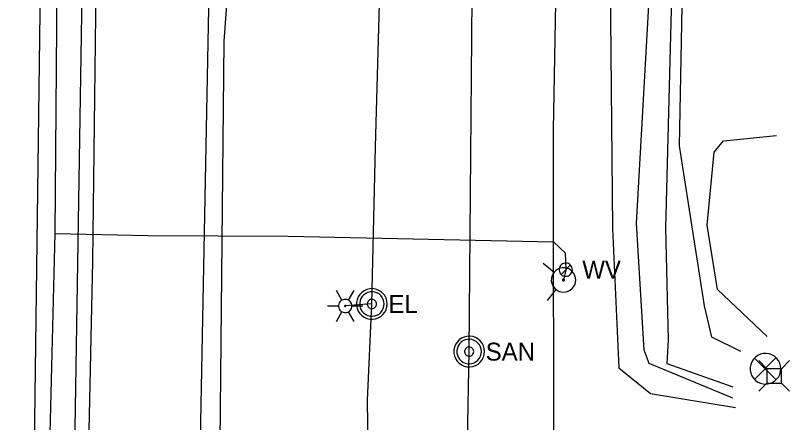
# Model space of a CAD drawing. Extents: x 600849 to 606371, y 330010 to 403088.
# Drawn here: x 601966.4 to 602132.8, y 359193.3 to 359280.8 of the extents above; entities that cross this region are included whole.
import ezdxf

# ---------------------------------------------------------------- set-up
doc = ezdxf.new("R2010")
doc.units = 0
for name, color, linetype in [('E_LTG', 7, 'Continuous'), ('E_LTG_CID', 7, 'Continuous'), ('E_SIG', 7, 'Continuous'), ('E_UTL_AG_Bold', 7, 'Continuous'), ('E_UTL_E', 7, 'Continuous'), ('E_UTL_E_UG', 7, 'Continuous'), ('E_UTL_FO_UG', 7, 'Continuous'), ('E_UTL_G_UG', 7, 'Continuous'), ('E_UTL_Overhead', 7, 'Continuous'), ('E_UTL_SAN', 7, 'Continuous'), ('E_UTL_SAN_UG', 7, 'Continuous'), ('E_UTL_T_UG', 7, 'Continuous'), ('E_UTL_W', 7, 'Continuous'), ('E_UTL_W_UG', 7, 'Continuous'), ('E_UTL_WHydrant', 7, 'Continuous')]:
    doc.layers.add(name, color=color, linetype=linetype)

msp = doc.modelspace()

# ---------------------------------------------------------------- linework, layer by layer
at = {"layer": 'E_LTG'}
for points in [[(602036.58, 359219.61), (602035.39, 359221.67)], [(602038.01, 359219.61), (602039.2, 359221.67)], [(602038.72, 359218.37), (602038.7, 359218.64), (602038.62, 359218.9), (602038.5, 359219.14), (602038.33, 359219.35), (602038.12, 359219.53), (602037.89, 359219.67), (602037.63, 359219.76), (602037.36, 359219.79), (602037.09, 359219.78), (602036.83, 359219.72), (602036.58, 359219.61), (602036.36, 359219.45), (602036.17, 359219.25), (602036.02, 359219.02), (602035.92, 359218.77), (602035.87, 359218.5), (602035.87, 359218.23), (602035.92, 359217.96), (602036.02, 359217.71), (602036.17, 359217.48), (602036.36, 359217.29), (602036.58, 359217.13), (602036.83, 359217.02), (602037.09, 359216.95), (602037.36, 359216.94), (602037.63, 359216.98), (602037.89, 359217.07), (602038.12, 359217.2), (602038.33, 359217.38), (602038.5, 359217.59), (602038.62, 359217.84), (602038.7, 359218.1), (602038.72, 359218.37)], [(602038.72, 359218.37), (602038.7, 359218.64), (602038.62, 359218.9), (602038.5, 359219.14), (602038.33, 359219.35), (602038.12, 359219.53), (602037.89, 359219.67), (602037.63, 359219.76), (602037.36, 359219.79), (602037.09, 359219.78), (602036.83, 359219.72), (602036.58, 359219.61), (602036.36, 359219.45), (602036.17, 359219.25), (602036.02, 359219.02), (602035.92, 359218.77), (602035.87, 359218.5), (602035.87, 359218.23), (602035.92, 359217.96), (602036.02, 359217.71), (602036.17, 359217.48), (602036.36, 359217.29), (602036.58, 359217.13), (602036.83, 359217.02), (602037.09, 359216.95), (602037.36, 359216.94), (602037.63, 359216.98), (602037.89, 359217.07), (602038.12, 359217.2), (602038.33, 359217.38), (602038.5, 359217.59), (602038.62, 359217.84), (602038.7, 359218.1), (602038.72, 359218.37)], [(602038.72, 359218.37), (602038.7, 359218.64), (602038.62, 359218.9), (602038.5, 359219.14), (602038.33, 359219.35), (602038.12, 359219.53), (602037.89, 359219.67), (602037.63, 359219.76), (602037.36, 359219.79), (602037.09, 359219.78), (602036.83, 359219.72), (602036.58, 359219.61), (602036.36, 359219.45), (602036.17, 359219.25), (602036.02, 359219.02), (602035.92, 359218.77), (602035.87, 359218.5), (602035.87, 359218.23), (602035.92, 359217.96), (602036.02, 359217.71), (602036.17, 359217.48), (602036.36, 359217.29), (602036.58, 359217.13), (602036.83, 359217.02), (602037.09, 359216.95), (602037.36, 359216.94), (602037.63, 359216.98), (602037.89, 359217.07), (602038.12, 359217.2), (602038.33, 359217.38), (602038.5, 359217.59), (602038.62, 359217.84), (602038.7, 359218.1), (602038.72, 359218.37)], [(602033.48, 359218.37), (602035.86, 359218.37)], [(602037.41, 359218.37), (602037.41, 359218.39), (602037.4, 359218.41), (602037.39, 359218.43), (602037.38, 359218.45), (602037.36, 359218.46), (602037.34, 359218.48), (602037.32, 359218.48), (602037.3, 359218.49), (602037.28, 359218.49), (602037.25, 359218.48), (602037.23, 359218.47), (602037.21, 359218.46), (602037.2, 359218.44), (602037.19, 359218.42), (602037.18, 359218.4), (602037.17, 359218.38), (602037.17, 359218.36), (602037.18, 359218.33), (602037.19, 359218.31), (602037.2, 359218.29), (602037.21, 359218.28), (602037.23, 359218.26), (602037.25, 359218.26), (602037.28, 359218.25), (602037.3, 359218.25), (602037.32, 359218.25), (602037.34, 359218.26), (602037.36, 359218.27), (602037.38, 359218.29), (602037.39, 359218.3), (602037.4, 359218.32), (602037.41, 359218.35), (602037.41, 359218.37)], [(602038.72, 359218.37), (602041.1, 359218.37)], [(602035.39, 359215.07), (602036.58, 359217.13)], [(602039.2, 359215.07), (602038.01, 359217.13)]]:
    msp.add_lwpolyline(points, dxfattribs=at)
at = {"layer": 'E_LTG_CID'}
msp.add_lwpolyline([(602042.94, 359054.77), (602043.69, 359086.99), (602042.08, 359198.08), (602043.03, 359218.8), (602043.8, 359252.58), (602046.66, 359354.8), (602046.79, 359386.71), (602046.88, 359405.12), (602038.97, 359566.99), (602038.48, 359570.03), (602037.12, 359648.56), (602041.37, 359697.34), (602046.93, 359747.34), (602047.07, 359768.54), (602046.73, 359770.11), (602047.59, 359908.15), (602042.37, 359984.86), (602041.75, 360075.24), (602041.84, 360079.99), (602042.01, 360081.1)], dxfattribs=at)
at = {"layer": 'E_SIG'}
for points in [[(602130.93, 359204.89), (602130.87, 359205.52), (602130.69, 359206.12), (602130.41, 359206.68), (602130.02, 359207.17), (602129.54, 359207.58), (602129, 359207.9), (602128.41, 359208.1), (602127.79, 359208.19), (602127.16, 359208.16), (602126.55, 359208.01), (602125.98, 359207.75), (602125.47, 359207.39), (602125.04, 359206.93), (602124.7, 359206.41), (602124.46, 359205.82), (602124.34, 359205.21), (602124.34, 359204.58), (602124.46, 359203.96), (602124.7, 359203.38), (602125.04, 359202.85), (602125.47, 359202.4), (602125.98, 359202.04), (602126.55, 359201.78), (602127.16, 359201.63), (602127.79, 359201.6), (602128.41, 359201.69), (602129, 359201.89), (602129.54, 359202.21), (602130.02, 359202.62), (602130.41, 359203.11), (602130.69, 359203.67), (602130.87, 359204.27), (602130.93, 359204.89)], [(602129.89, 359207.23), (602125.28, 359202.57)], [(602125.28, 359207.18), (602129.93, 359202.53)]]:
    msp.add_lwpolyline(points, dxfattribs=at)
at = {"layer": 'E_UTL_AG_Bold'}
for points in [[(602127.95, 359204.89), (602126.2, 359206.64)], [(602131.05, 359204.89), (602132.8, 359206.64)], [(602131.05, 359204.89), (602127.95, 359204.89)], [(602127.95, 359204.89), (602127.95, 359201.79)], [(602131.05, 359201.79), (602131.05, 359204.89)], [(602127.95, 359201.79), (602126.2, 359200.04)], [(602127.95, 359201.79), (602131.05, 359201.79)], [(602131.05, 359201.79), (602132.8, 359200.04)]]:
    msp.add_lwpolyline(points, dxfattribs=at)
at = {"layer": 'E_UTL_E'}
for points in [[(602046.34, 359218.8), (602046.28, 359219.43), (602046.1, 359220.03), (602045.81, 359220.59), (602045.42, 359221.08), (602044.95, 359221.49), (602044.41, 359221.8), (602043.81, 359222.01), (602043.19, 359222.1), (602042.57, 359222.07), (602041.96, 359221.92), (602041.39, 359221.66), (602040.87, 359221.3), (602040.44, 359220.84), (602040.1, 359220.31), (602039.87, 359219.73), (602039.75, 359219.12), (602039.75, 359218.49), (602039.87, 359217.87), (602040.1, 359217.29), (602040.44, 359216.76), (602040.87, 359216.31), (602041.39, 359215.94), (602041.96, 359215.68), (602042.57, 359215.54), (602043.19, 359215.51), (602043.81, 359215.59), (602044.41, 359215.8), (602044.95, 359216.11), (602045.42, 359216.52), (602045.81, 359217.02), (602046.1, 359217.58), (602046.28, 359218.18), (602046.34, 359218.8)], [(602046.34, 359218.8), (602046.28, 359219.43), (602046.1, 359220.03), (602045.81, 359220.59), (602045.42, 359221.08), (602044.95, 359221.49), (602044.41, 359221.8), (602043.81, 359222.01), (602043.19, 359222.1), (602042.57, 359222.07), (602041.96, 359221.92), (602041.39, 359221.66), (602040.87, 359221.3), (602040.44, 359220.84), (602040.1, 359220.31), (602039.87, 359219.73), (602039.75, 359219.12), (602039.75, 359218.49), (602039.87, 359217.87), (602040.1, 359217.29), (602040.44, 359216.76), (602040.87, 359216.31), (602041.39, 359215.94), (602041.96, 359215.68), (602042.57, 359215.54), (602043.19, 359215.51), (602043.81, 359215.59), (602044.41, 359215.8), (602044.95, 359216.11), (602045.42, 359216.52), (602045.81, 359217.02), (602046.1, 359217.58), (602046.28, 359218.18), (602046.34, 359218.8)], [(602045.68, 359218.8), (602045.63, 359219.3), (602045.49, 359219.78), (602045.26, 359220.23), (602044.95, 359220.62), (602044.57, 359220.95), (602044.13, 359221.2), (602043.66, 359221.37), (602043.16, 359221.44), (602042.66, 359221.41), (602042.17, 359221.3), (602041.72, 359221.09), (602041.31, 359220.8), (602040.96, 359220.43), (602040.69, 359220.01), (602040.5, 359219.55), (602040.41, 359219.05), (602040.41, 359218.55), (602040.5, 359218.06), (602040.69, 359217.59), (602040.96, 359217.17), (602041.31, 359216.81), (602041.72, 359216.52), (602042.17, 359216.31), (602042.66, 359216.19), (602043.16, 359216.16), (602043.66, 359216.24), (602044.13, 359216.4), (602044.57, 359216.65), (602044.95, 359216.98), (602045.26, 359217.37), (602045.49, 359217.82), (602045.63, 359218.3), (602045.68, 359218.8)], [(602045.68, 359218.8), (602045.63, 359219.3), (602045.49, 359219.78), (602045.26, 359220.23), (602044.95, 359220.62), (602044.57, 359220.95), (602044.13, 359221.2), (602043.66, 359221.37), (602043.16, 359221.44), (602042.66, 359221.41), (602042.17, 359221.3), (602041.72, 359221.09), (602041.31, 359220.8), (602040.96, 359220.43), (602040.69, 359220.01), (602040.5, 359219.55), (602040.41, 359219.05), (602040.41, 359218.55), (602040.5, 359218.06), (602040.69, 359217.59), (602040.96, 359217.17), (602041.31, 359216.81), (602041.72, 359216.52), (602042.17, 359216.31), (602042.66, 359216.19), (602043.16, 359216.16), (602043.66, 359216.24), (602044.13, 359216.4), (602044.57, 359216.65), (602044.95, 359216.98), (602045.26, 359217.37), (602045.49, 359217.82), (602045.63, 359218.3), (602045.68, 359218.8)], [(602044.03, 359218.8), (602044.01, 359218.99), (602043.95, 359219.17), (602043.87, 359219.34), (602043.75, 359219.48), (602043.61, 359219.61), (602043.45, 359219.7), (602043.27, 359219.76), (602043.08, 359219.79), (602042.89, 359219.78), (602042.71, 359219.74), (602042.54, 359219.66), (602042.39, 359219.55), (602042.26, 359219.41), (602042.16, 359219.26), (602042.09, 359219.08), (602042.05, 359218.9), (602042.05, 359218.71), (602042.09, 359218.52), (602042.16, 359218.35), (602042.26, 359218.19), (602042.39, 359218.05), (602042.54, 359217.94), (602042.71, 359217.87), (602042.89, 359217.82), (602043.08, 359217.81), (602043.27, 359217.84), (602043.45, 359217.9), (602043.61, 359218), (602043.75, 359218.12), (602043.87, 359218.27), (602043.95, 359218.43), (602044.01, 359218.61), (602044.03, 359218.8)], [(602044.03, 359218.8), (602044.01, 359218.99), (602043.95, 359219.17), (602043.87, 359219.34), (602043.75, 359219.48), (602043.61, 359219.61), (602043.45, 359219.7), (602043.27, 359219.76), (602043.08, 359219.79), (602042.89, 359219.78), (602042.71, 359219.74), (602042.54, 359219.66), (602042.39, 359219.55), (602042.26, 359219.41), (602042.16, 359219.26), (602042.09, 359219.08), (602042.05, 359218.9), (602042.05, 359218.71), (602042.09, 359218.52), (602042.16, 359218.35), (602042.26, 359218.19), (602042.39, 359218.05), (602042.54, 359217.94), (602042.71, 359217.87), (602042.89, 359217.82), (602043.08, 359217.81), (602043.27, 359217.84), (602043.45, 359217.9), (602043.61, 359218), (602043.75, 359218.12), (602043.87, 359218.27), (602043.95, 359218.43), (602044.01, 359218.61), (602044.03, 359218.8)]]:
    msp.add_lwpolyline(points, dxfattribs=at)
at = {"layer": 'E_UTL_E_UG'}
for points in [[(602122.34, 359208.56), (602116.08, 359211.66), (602114.52, 359218.42), (602109.17, 359252.8), (602110.14, 359305.3), (602112.27, 359332.64), (602116.51, 359362.64), (602113.61, 359387.51), (602110.56, 359395.53)], [(602043.03, 359218.8), (602037.29, 359218.37)]]:
    msp.add_lwpolyline(points, dxfattribs=at)
at = {"layer": 'E_UTL_FO_UG'}
for points in [[(602120.67, 359200.93), (602106.47, 359205.95), (602106.79, 359211.09), (602106.18, 359235.13), (602108.71, 359331.77), (602108.99, 359354.82), (602109.97, 359394.35), (602116.34, 359412.88), (602115.67, 359481.87), (602115.52, 359504.45), (602114.67, 359510.46), (602113.62, 359540.47), (602113.64, 359606.18), (602112.7, 359681.86), (602113.46, 359721.53), (602113.5, 359756.31), (602113.73, 359788.59), (602113.17, 359812.17), (602113.61, 359821.49)], [(601966.43, 358862.28), (601968, 359008.43), (601970.01, 359149.75), (601971.78, 359287.04), (601980.98, 359310.78), (601974.59, 359426.55), (601974.81, 359524.74), (601975.77, 359531.07), (601977.66, 359680.73)], [(602120.63, 359198.6), (602102.64, 359206.05), (602101.55, 359208.89), (602099.91, 359236.15), (602103.76, 359304.54), (602104.51, 359333.8), (602105.29, 359361.32), (602106.85, 359392.31)], [(602127.96, 359211.81), (602117.35, 359221.93), (602115.12, 359235.71), (602116.58, 359251.44), (602118.63, 359253.82), (602130, 359255.03)]]:
    msp.add_lwpolyline(points, dxfattribs=at)
at = {"layer": 'E_UTL_G_UG'}
for points in [[(601980.09, 359021.9), (601980.96, 359082.79), (601981.41, 359151.97), (601983.06, 359227.97), (601983.79, 359286.76), (601983.84, 359287.29), (601984.42, 359351.28), (601984.8, 359408.77), (601985.08, 359469.91), (601985.33, 359492.21), (601985.69, 359523.34), (601987.17, 359583.17), (601988.92, 359663.01), (601988.74, 359686.98), (601989.06, 359710.39), (601989.78, 359803.45), (601990.35, 359832.65), (601991.62, 359916.26), (601992.43, 359984.9), (601992.5, 360011.35), (601993.81, 360039.63), (601994.27, 360121.7), (601995.5, 360174.54), (601997.19, 360243.87)], [(602081.98, 359107.17), (602081.16, 359116.35), (602081.46, 359134.42), (602081.75, 359147.78), (602082.15, 359175.55), (602082.09, 359256.23), (602083.46, 359330.27), (602084, 359387.99), (602084, 359390), (602085.4, 359494.92)]]:
    msp.add_lwpolyline(points, dxfattribs=at)
at = {"layer": 'E_UTL_Overhead'}
msp.add_lwpolyline([(601976.75, 358958.92), (601977.97, 359111.94), (601981.19, 359312.23), (601983.51, 359526.6), (601985.8, 359662.25), (601987.84, 359828.62), (601989.65, 359947.39), (601991.34, 360075.03), (601992.79, 360204.36), (601996.6, 360395.42), (601996.88, 360486.88), (601998.68, 360539.79), (601998.36, 360632.61), (601999.96, 360761.05), (602001.64, 360876.73), (602001.68, 360897.47), (602002.94, 360981.08), (602003.73, 361045.7), (602006.07, 361225.37), (602007.31, 361412.08)], dxfattribs=at)
at = {"layer": 'E_UTL_SAN'}
for points in [[(602067.23, 359208.59), (602067.17, 359209.21), (602067, 359209.81), (602066.71, 359210.37), (602066.32, 359210.86), (602065.85, 359211.27), (602065.3, 359211.59), (602064.71, 359211.79), (602064.09, 359211.88), (602063.46, 359211.85), (602062.85, 359211.7), (602062.28, 359211.44), (602061.77, 359211.08), (602061.34, 359210.63), (602061, 359210.1), (602060.77, 359209.52), (602060.65, 359208.9), (602060.65, 359208.27), (602060.77, 359207.66), (602061, 359207.07), (602061.34, 359206.55), (602061.77, 359206.09), (602062.28, 359205.73), (602062.85, 359205.47), (602063.46, 359205.32), (602064.09, 359205.29), (602064.71, 359205.38), (602065.3, 359205.58), (602065.85, 359205.9), (602066.32, 359206.31), (602066.71, 359206.8), (602067, 359207.36), (602067.17, 359207.96), (602067.23, 359208.59)], [(602066.57, 359208.59), (602066.52, 359209.09), (602066.38, 359209.57), (602066.15, 359210.01), (602065.84, 359210.41), (602065.46, 359210.74), (602065.03, 359210.99), (602064.55, 359211.15), (602064.06, 359211.22), (602063.56, 359211.2), (602063.07, 359211.08), (602062.61, 359210.87), (602062.2, 359210.58), (602061.86, 359210.22), (602061.59, 359209.8), (602061.4, 359209.33), (602061.3, 359208.84), (602061.3, 359208.33), (602061.4, 359207.84), (602061.59, 359207.38), (602061.86, 359206.95), (602062.2, 359206.59), (602062.61, 359206.3), (602063.07, 359206.09), (602063.56, 359205.97), (602064.06, 359205.95), (602064.55, 359206.02), (602065.03, 359206.18), (602065.46, 359206.44), (602065.84, 359206.76), (602066.15, 359207.16), (602066.38, 359207.6), (602066.52, 359208.09), (602066.57, 359208.59)], [(602064.92, 359208.59), (602064.9, 359208.77), (602064.85, 359208.95), (602064.76, 359209.12), (602064.65, 359209.27), (602064.51, 359209.39), (602064.34, 359209.49), (602064.16, 359209.55), (602063.98, 359209.57), (602063.79, 359209.57), (602063.61, 359209.52), (602063.44, 359209.44), (602063.28, 359209.33), (602063.15, 359209.2), (602063.05, 359209.04), (602062.98, 359208.86), (602062.95, 359208.68), (602062.95, 359208.49), (602062.98, 359208.31), (602063.05, 359208.13), (602063.15, 359207.97), (602063.28, 359207.84), (602063.44, 359207.73), (602063.61, 359207.65), (602063.79, 359207.61), (602063.98, 359207.6), (602064.16, 359207.62), (602064.34, 359207.69), (602064.51, 359207.78), (602064.65, 359207.9), (602064.76, 359208.05), (602064.85, 359208.22), (602064.9, 359208.4), (602064.92, 359208.59)]]:
    msp.add_lwpolyline(points, dxfattribs=at)
at = {"layer": 'E_UTL_SAN_UG'}
for p, q in [((602063.93, 359208.58), (602066.71, 359539.83)), ((602057.42, 358878.58), (602063.93, 359208.58))]:
    msp.add_line(p, q, dxfattribs=at)
msp.add_lwpolyline([(602005.68, 359163.83), (602012.25, 359504.52)], dxfattribs=at)
at = {"layer": 'E_UTL_T_UG'}
for points in [[(602007.51, 358972.14), (602009.77, 359124.48), (602011.31, 359275.24), (602014.79, 359322.97), (602016.6, 359492.93), (602016.88, 359658.26), (602018.98, 359809.25), (602022.42, 359980.76), (602021.62, 360120.35), (602030.35, 360683.16)], [(601980.98, 359310.78), (601996.02, 359310.85), (602025.87, 359311.16), (602050.87, 359308.52), (602079.65, 359308.23), (602085.91, 359302.34), (602094.21, 359295.32), (602094.76, 359235.01), (602096.09, 359205.1), (602102.91, 359199.6), (602121.18, 359196.55)]]:
    msp.add_lwpolyline(points, dxfattribs=at)
at = {"layer": 'E_UTL_W'}
for points in [[(602086.13, 359226.17), (602086.1, 359226.44), (602086.02, 359226.7), (602085.9, 359226.94), (602085.73, 359227.16), (602085.53, 359227.33), (602085.29, 359227.47), (602085.04, 359227.56), (602084.77, 359227.6), (602084.5, 359227.58), (602084.23, 359227.52), (602083.99, 359227.41), (602083.77, 359227.25), (602083.58, 359227.05), (602083.43, 359226.83), (602083.33, 359226.57), (602083.28, 359226.31), (602083.28, 359226.04), (602083.33, 359225.77), (602083.43, 359225.52), (602083.58, 359225.29), (602083.77, 359225.09), (602083.99, 359224.94), (602084.23, 359224.82), (602084.5, 359224.76), (602084.77, 359224.75), (602085.04, 359224.79), (602085.29, 359224.87), (602085.53, 359225.01), (602085.73, 359225.19), (602085.9, 359225.4), (602086.02, 359225.64), (602086.1, 359225.9), (602086.13, 359226.17)], [(602083.69, 359225.16), (602085.71, 359227.18)]]:
    msp.add_lwpolyline(points, dxfattribs=at)
at = {"layer": 'E_UTL_W_UG'}
for points in [[(601972.16, 359041.36), (601973.28, 359168.07), (601974.93, 359233.92), (601975.83, 359340.64), (601976.66, 359395.32), (601977.04, 359455.79), (601977.65, 359495.85), (601977.61, 359516.2), (601978.05, 359572.79), (601979.2, 359630.24), (601981.41, 359672.03), (601980.94, 359711.2), (601981.6, 359773.44), (601981.95, 359831.36), (601983.96, 359939.3), (601985.82, 359960.11), (601985.13, 359963.2), (601985.07, 359965.47), (601985.74, 359997.89), (601982.7, 360082.49), (601986.39, 360103.49), (601987, 360173.39), (601989.12, 360321.85)], [(601974.93, 359233.92), (601994.92, 359233.52), (602025.05, 359233.39), (602082.08, 359232.18), (602084.61, 359229.82), (602084.7, 359226.17), (602084.22, 359223.97)]]:
    msp.add_lwpolyline(points, dxfattribs=at)
at = {"layer": 'E_UTL_WHydrant'}
for points in [[(602082.19, 359225.59), (602079.82, 359227.47)], [(602083.92, 359226.58), (602083.43, 359226.47), (602082.98, 359226.28), (602082.56, 359226), (602082.21, 359225.65), (602081.92, 359225.24), (602081.73, 359224.78), (602081.62, 359224.3), (602081.6, 359223.8), (602081.68, 359223.31), (602081.85, 359222.84), (602082.11, 359222.41), (602082.44, 359222.04), (602082.84, 359221.74), (602083.29, 359221.52), (602083.77, 359221.39), (602084.27, 359221.35), (602084.76, 359221.4), (602085.24, 359221.55), (602085.68, 359221.79), (602086.06, 359222.11), (602086.38, 359222.49), (602086.63, 359222.92), (602086.78, 359223.4), (602086.84, 359223.89), (602086.81, 359224.39), (602086.68, 359224.87), (602086.47, 359225.32), (602086.17, 359225.72), (602085.8, 359226.06), (602085.38, 359226.32), (602084.91, 359226.5), (602084.42, 359226.59), (602083.92, 359226.58)], [(602084.2, 359224.17), (602084.16, 359224.16), (602084.12, 359224.15), (602084.09, 359224.13), (602084.07, 359224.1), (602084.04, 359224.07), (602084.03, 359224.03), (602084.02, 359224), (602084.02, 359223.96), (602084.03, 359223.92), (602084.04, 359223.88), (602084.06, 359223.85), (602084.08, 359223.82), (602084.11, 359223.8), (602084.15, 359223.78), (602084.19, 359223.77), (602084.22, 359223.77), (602084.26, 359223.77), (602084.3, 359223.79), (602084.33, 359223.8), (602084.36, 359223.83), (602084.39, 359223.86), (602084.4, 359223.89), (602084.42, 359223.93), (602084.42, 359223.96), (602084.42, 359224), (602084.41, 359224.04), (602084.39, 359224.07), (602084.37, 359224.1), (602084.34, 359224.13), (602084.31, 359224.15), (602084.27, 359224.16), (602084.24, 359224.17), (602084.2, 359224.17)], [(602082.6, 359221.94), (602080.72, 359219.57)]]:
    msp.add_lwpolyline(points, dxfattribs=at)

# ---------------------------------------------------------------- texts
at = {"layer": 'E_UTL_E'}
msp.add_text('EL', height=3.849, dxfattribs=at).set_placement((602046.6, 359216.86))
msp.add_text('EL', height=3.849, dxfattribs=at).set_placement((602046.6, 359216.86))
at = {"layer": 'E_UTL_SAN'}
msp.add_text('SAN', height=3.849, dxfattribs=at).set_placement((602067.5, 359206.64))
at = {"layer": 'E_UTL_W'}
msp.add_text('WV', height=3.85, dxfattribs=at).set_placement((602088.26, 359224.25))

doc.saveas('drawing.dxf')
